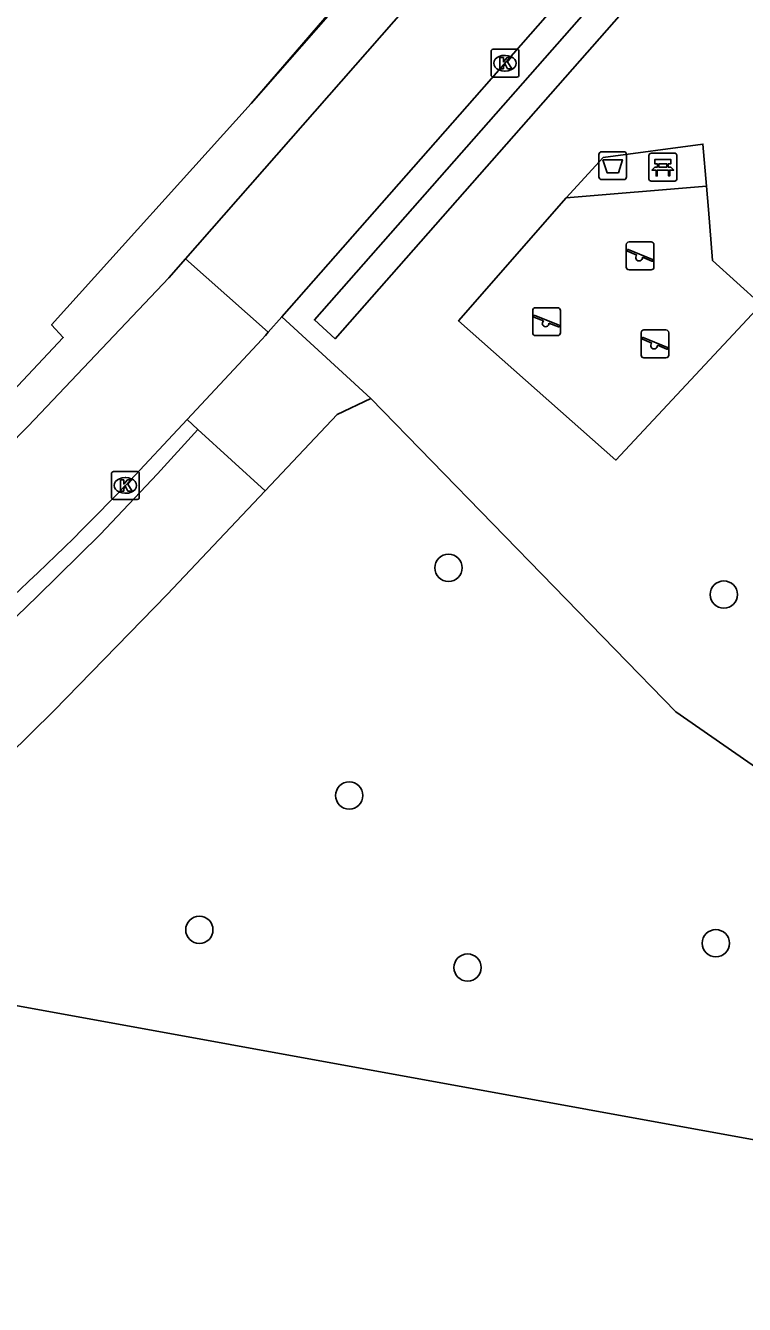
# Model space of a CAD drawing. Extents: x 160026 to 161302, y 384757 to 385701.
# Drawn here: x 160168.87 to 160194.63, y 385161.82 to 385207.65 of the extents above; entities that cross this region are included whole.
import ezdxf

# ---------------------------------------------------------------- set-up
doc = ezdxf.new("R2010")
doc.units = 0
for name, color, linetype in [('IMGEO_Afvalbak', 7, 'Continuous'), ('IMGEO_Bank', 7, 'Continuous'), ('IMGEO_Boom', 7, 'Continuous'), ('IMGEO_Grasland_overig', 7, 'Continuous'), ('IMGEO_Groenvoorziening', 7, 'Continuous'), ('IMGEO_Haag', 7, 'Continuous'), ('IMGEO_Hek', 7, 'Continuous'), ('IMGEO_Kolk', 7, 'Continuous'), ('IMGEO_Muur', 7, 'Continuous'), ('IMGEO_Rijbaan_lokaal_gesloten', 7, 'Continuous'), ('IMGEO_Rijbaan_lokaal_open', 7, 'Continuous'), ('IMGEO_Speelvoorziening', 7, 'Continuous'), ('IMGEO_Terreindeel_open', 7, 'Continuous'), ('IMGEO_Voetpad_open', 7, 'Continuous')]:
    doc.layers.add(name, color=color, linetype=linetype)

msp = doc.modelspace()

# ---------------------------------------------------------------- linework, layer by layer
at = {"layer": 'IMGEO_Afvalbak'}
for p, q in [((160189.416, 385202.233), (160189.416, 385203.033)), ((160189.416, 385203.033), (160189.416, 385202.233)), ((160189.516, 385203.133), (160190.306, 385203.133)), ((160190.306, 385203.133), (160189.516, 385203.133)), ((160190.406, 385203.033), (160190.406, 385202.233)), ((160190.406, 385202.233), (160190.406, 385203.033)), ((160190.306, 385202.133), (160189.516, 385202.133)), ((160189.516, 385202.133), (160190.306, 385202.133))]:
    msp.add_line(p, q, dxfattribs=at)
msp.add_lwpolyline([(160189.559, 385202.847), (160190.263, 385202.847), (160190.114, 385202.377), (160189.708, 385202.377), (160189.559, 385202.847)], dxfattribs=at)
for centre, start, end in [((160189.516, 385203.033), 90, 180), ((160189.516, 385203.033), 90, 180), ((160190.306, 385203.033), 0, 90), ((160190.306, 385203.033), 360, 90), ((160189.516, 385202.233), 180, 270), ((160189.516, 385202.233), 180, 270), ((160190.306, 385202.233), 270, 0), ((160190.306, 385202.233), 270, 0)]:
    msp.add_arc(centre, 0.1, start, end, dxfattribs=at)
at = {"layer": 'IMGEO_Bank'}
for p, q in [((160191.21, 385202.154), (160191.21, 385202.995)), ((160191.21, 385202.995), (160191.21, 385202.154)), ((160191.285, 385203.079), (160192.126, 385203.079)), ((160192.126, 385203.079), (160191.285, 385203.079)), ((160192.21, 385203.004), (160192.21, 385202.163)), ((160192.21, 385202.163), (160192.21, 385203.004)), ((160191.907, 385202.477), (160191.514, 385202.477)), ((160191.519, 385202.585), (160191.519, 385202.691)), ((160191.563, 385202.691), (160191.563, 385202.585)), ((160191.851, 385202.697), (160191.569, 385202.697)), ((160191.569, 385202.579), (160191.851, 385202.579)), ((160191.857, 385202.585), (160191.857, 385202.691)), ((160191.901, 385202.691), (160191.901, 385202.585)), ((160192.135, 385202.079), (160191.294, 385202.079)), ((160191.294, 385202.079), (160192.135, 385202.079))]:
    msp.add_line(p, q, dxfattribs=at)
for points in [[(160191.513, 385202.697), (160191.427, 385202.697), (160191.427, 385202.858), (160191.99, 385202.858), (160191.99, 385202.697), (160191.907, 385202.697)], [(160191.457, 385202.477), (160191.315, 385202.477), (160191.427, 385202.579), (160191.513, 385202.579)], [(160191.507, 385202.47), (160191.507, 385202.263), (160191.464, 385202.263), (160191.464, 385202.47)], [(160191.907, 385202.579), (160191.99, 385202.579), (160192.102, 385202.477), (160191.963, 385202.477)], [(160191.957, 385202.47), (160191.957, 385202.263), (160191.913, 385202.263), (160191.913, 385202.47)]]:
    msp.add_lwpolyline(points, dxfattribs=at)
for centre, radius, start, end in [((160191.288, 385203.001), 0.0779, 92.4484, 184.2845), ((160191.288, 385203.001), 0.0779, 92.4484, 184.2845), ((160192.132, 385203.001), 0.0779, 2.4484, 94.2845), ((160192.132, 385203.001), 0.0779, 2.4484, 94.2845), ((160191.457, 385202.47), 0.00671, 2.8957, 87.1043), ((160191.514, 385202.47), 0.00671, 92.8957, 177.1043), ((160191.512, 385202.69), 0.00671, 2.8957, 87.1043), ((160191.512, 385202.586), 0.00671, 272.8957, 357.1043), ((160191.569, 385202.69), 0.00671, 92.8957, 177.1043), ((160191.569, 385202.586), 0.00671, 182.8957, 267.1043), ((160191.851, 385202.69), 0.00671, 2.8957, 87.1043), ((160191.851, 385202.586), 0.00671, 272.8957, 357.1043), ((160191.908, 385202.69), 0.00671, 92.8957, 177.1043), ((160191.908, 385202.586), 0.00671, 182.8957, 267.1043), ((160191.906, 385202.47), 0.00671, 2.8957, 87.1043), ((160191.963, 385202.47), 0.00671, 92.8957, 177.1043), ((160191.288, 385202.157), 0.0779, 182.4484, 274.2845), ((160191.288, 385202.157), 0.0779, 182.4484, 274.2845), ((160192.132, 385202.157), 0.0779, 272.4484, 4.2845), ((160192.132, 385202.157), 0.0779, 272.4484, 4.2845)]:
    msp.add_arc(centre, radius, start, end, dxfattribs=at)
at = {"layer": 'IMGEO_Boom'}
for centre in [(160184.024, 385188.218), (160193.896, 385187.259), (160180.469, 385180.06), (160175.096, 385175.246), (160193.61, 385174.763), (160184.712, 385173.89)]:
    msp.add_circle(centre, 0.489, dxfattribs=at)
at = {"layer": 'IMGEO_Grasland_overig'}
msp.add_lwpolyline([(160163.376, 385173.463), (160227.437, 385161.819)], dxfattribs=at)
at = {"layer": 'IMGEO_Groenvoorziening'}
for points in [[(160193.274, 385201.893), (160193.148, 385203.409), (160189.572, 385202.93), (160188.246, 385201.477)], [(160188.246, 385201.477), (160184.385, 385197.076), (160190.03, 385192.081), (160195.235, 385197.655), (160193.495, 385199.229), (160193.343, 385201.061), (160193.274, 385201.893)], [(160181.246, 385194.286), (160178.049, 385197.213)], [(160181.246, 385194.286), (160180.039, 385193.71), (160177.455, 385190.978)], [(160233.178, 385186.762), (160227.037, 385171.555), (160221.638, 385171.253), (160202.345, 385175.996), (160192.174, 385183.056), (160181.246, 385194.286)], [(160158.719, 385178.602), (160161.458, 385180.492), (160163.833, 385182.419), (160168.544, 385186.477), (160169.299, 385187.207), (160171.544, 385189.408), (160173.591, 385191.588), (160175.047, 385193.182)], [(160175.047, 385193.182), (160174.657, 385193.539)], [(160177.455, 385190.978), (160175.047, 385193.182)], [(160177.455, 385190.978), (160173.942, 385187.263), (160169.882, 385183.09), (160165.755, 385179.045), (160161.2, 385175.107)]]:
    msp.add_lwpolyline(points, dxfattribs=at)
at = {"layer": 'IMGEO_Haag'}
msp.add_lwpolyline([(160192.478, 385213.613), (160193.194, 385212.987), (160179.222, 385197.103), (160179.96, 385196.428), (160194.607, 385213.079), (160193.14, 385214.365)], dxfattribs=at)
at = {"layer": 'IMGEO_Hek'}
for points in [[(160180.039, 385193.71), (160177.455, 385190.978)], [(160169.299, 385187.207), (160171.544, 385189.408), (160173.591, 385191.588), (160175.047, 385193.182)], [(160177.455, 385190.978), (160173.942, 385187.263), (160169.882, 385183.09), (160165.755, 385179.045), (160161.2, 385175.107)], [(160163.376, 385173.463), (160227.437, 385161.819)]]:
    msp.add_lwpolyline(points, dxfattribs=at)
at = {"layer": 'IMGEO_Kolk'}
for p, q in [((160185.551, 385205.879), (160185.551, 385206.731)), ((160185.626, 385206.805), (160186.478, 385206.805)), ((160186.039, 385206.585), (160186.064, 385206.585)), ((160186.552, 385206.731), (160186.552, 385205.879)), ((160186.062, 385206.025), (160186.037, 385206.025)), ((160186.478, 385205.805), (160185.626, 385205.805)), ((160171.943, 385190.745), (160171.943, 385191.597)), ((160172.018, 385191.671), (160172.87, 385191.671)), ((160172.431, 385191.451), (160172.456, 385191.451)), ((160172.944, 385191.597), (160172.944, 385190.745)), ((160172.454, 385190.891), (160172.429, 385190.891)), ((160172.87, 385190.671), (160172.018, 385190.671))]:
    msp.add_line(p, q, dxfattribs=at)
for points in [[(160185.551, 385205.879), (160185.551, 385206.731)], [(160185.626, 385206.805), (160186.478, 385206.805)], [(160185.872, 385206.505), (160185.995, 385206.505), (160185.995, 385206.354), (160186.125, 385206.505), (160186.289, 385206.505), (160186.143, 385206.354), (160186.296, 385206.105), (160186.144, 385206.105), (160186.059, 385206.269), (160185.995, 385206.202), (160185.995, 385206.105), (160185.872, 385206.105), (160185.872, 385206.505)], [(160186.552, 385206.731), (160186.552, 385205.879)], [(160186.478, 385205.805), (160185.626, 385205.805)], [(160171.943, 385190.745), (160171.943, 385191.597)], [(160172.018, 385191.671), (160172.87, 385191.671)], [(160172.264, 385191.371), (160172.387, 385191.371), (160172.387, 385191.22), (160172.517, 385191.371), (160172.681, 385191.371), (160172.535, 385191.22), (160172.688, 385190.971), (160172.536, 385190.971), (160172.451, 385191.135), (160172.387, 385191.068), (160172.387, 385190.971), (160172.264, 385190.971), (160172.264, 385191.371)], [(160172.944, 385191.597), (160172.944, 385190.745)], [(160172.87, 385190.671), (160172.018, 385190.671)]]:
    msp.add_lwpolyline(points, dxfattribs=at)
for centre, start, end in [((160185.628, 385206.729), 91.552, 178.448), ((160185.628, 385206.729), 91.552, 178.448), ((160186.476, 385206.729), 1.552, 88.448), ((160186.476, 385206.729), 1.552, 88.448), ((160185.628, 385205.881), 181.552, 268.448), ((160185.628, 385205.881), 181.552, 268.448), ((160186.476, 385205.881), 271.552, 358.448), ((160186.476, 385205.881), 271.552, 358.448), ((160172.02, 385191.595), 91.552, 178.448), ((160172.02, 385191.595), 91.552, 178.448), ((160172.868, 385191.595), 1.552, 88.448), ((160172.868, 385191.595), 1.552, 88.448), ((160172.02, 385190.747), 181.552, 268.448), ((160172.02, 385190.747), 181.552, 268.448), ((160172.868, 385190.747), 271.552, 358.448), ((160172.868, 385190.747), 271.552, 358.448)]:
    msp.add_arc(centre, 0.0765, start, end, dxfattribs=at)
for centre, major_axis, ratio, start_param, end_param in [((160186.038, 385206.305), (-0.387, 0.002), 0.722429, 4.712389, 7.853982), ((160186.063, 385206.305), (-0.39, 0.002), 0.717154, 1.570796, 4.712389), ((160172.43, 385191.171), (-0.387, 0.002), 0.722429, 4.712389, 7.853982), ((160172.455, 385191.171), (-0.39, 0.002), 0.717154, 1.570796, 4.712389)]:
    msp.add_ellipse(centre, major_axis=major_axis, ratio=ratio, start_param=start_param, end_param=end_param, dxfattribs=at)
at = {"layer": 'IMGEO_Muur'}
msp.add_lwpolyline([(160185.196, 385214.261), (160176.958, 385204.861)], dxfattribs=at)
at = {"layer": 'IMGEO_Rijbaan_lokaal_gesloten'}
for points in [[(160169.19, 385193.54), (160173.997, 385198.61), (160174.595, 385199.292)], [(160174.595, 385199.292), (160177.564, 385196.662)], [(160174.657, 385193.539), (160177.338, 385196.406), (160177.462, 385196.546), (160177.564, 385196.662)], [(160172.443, 385191.171), (160174.657, 385193.539)]]:
    msp.add_lwpolyline(points, dxfattribs=at)
for centre, radius, start, end in [((160113.399, 385247.12), 77.353, 311.98582, 316.15797), ((160105.402, 385255.166), 92.681, 307.57387, 316.33134)]:
    msp.add_arc(centre, radius, start, end, dxfattribs=at)
at = {"layer": 'IMGEO_Rijbaan_lokaal_open'}
for points in [[(160192.368, 385219.549), (160174.595, 385199.292)], [(160178.049, 385197.213), (160192.478, 385213.613)], [(160177.564, 385196.662), (160178.049, 385197.213)]]:
    msp.add_lwpolyline(points, dxfattribs=at)
at = {"layer": 'IMGEO_Speelvoorziening'}
for p, q in [((160190.399, 385198.999), (160190.399, 385199.799)), ((160190.399, 385199.799), (160190.399, 385198.999)), ((160190.782, 385199.427), (160190.443, 385199.564)), ((160190.468, 385199.624), (160191.344, 385199.271)), ((160190.499, 385199.899), (160191.289, 385199.899)), ((160191.289, 385199.899), (160190.499, 385199.899)), ((160191.389, 385199.799), (160191.389, 385198.999)), ((160191.389, 385198.999), (160191.389, 385199.799)), ((160191.32, 385199.211), (160190.98, 385199.348)), ((160191.289, 385198.899), (160190.499, 385198.899)), ((160190.499, 385198.899), (160191.289, 385198.899)), ((160187.046, 385196.642), (160187.046, 385197.442)), ((160187.046, 385197.442), (160187.046, 385196.642)), ((160187.115, 385197.267), (160187.991, 385196.914)), ((160187.146, 385197.542), (160187.936, 385197.542)), ((160187.936, 385197.542), (160187.146, 385197.542)), ((160188.036, 385197.442), (160188.036, 385196.642)), ((160188.036, 385196.642), (160188.036, 385197.442)), ((160187.429, 385197.07), (160187.09, 385197.207)), ((160187.967, 385196.854), (160187.627, 385196.991)), ((160187.936, 385196.542), (160187.146, 385196.542)), ((160187.146, 385196.542), (160187.936, 385196.542)), ((160190.931, 385195.845), (160190.931, 385196.645)), ((160190.931, 385196.645), (160190.931, 385195.845)), ((160191.314, 385196.273), (160190.975, 385196.41)), ((160191, 385196.47), (160191.876, 385196.117)), ((160191.031, 385196.745), (160191.821, 385196.745)), ((160191.821, 385196.745), (160191.031, 385196.745)), ((160191.921, 385196.645), (160191.921, 385195.845)), ((160191.921, 385195.845), (160191.921, 385196.645)), ((160191.852, 385196.057), (160191.512, 385196.194)), ((160191.821, 385195.745), (160191.031, 385195.745)), ((160191.031, 385195.745), (160191.821, 385195.745))]:
    msp.add_line(p, q, dxfattribs=at)
for centre, radius, start, end in [((160190.499, 385199.799), 0.1, 90, 180), ((160190.499, 385199.799), 0.1, 90, 180), ((160190.456, 385199.594), 0.0327, 68.078, 248.078), ((160191.289, 385199.799), 0.1, 0, 90), ((160191.289, 385199.799), 0.1, 360, 90), ((160190.861, 385199.337), 0.12, 130.9928, 5.1632), ((160191.332, 385199.241), 0.0327, 248.078, 68.078), ((160190.499, 385198.999), 0.1, 180, 270), ((160190.499, 385198.999), 0.1, 180, 270), ((160191.289, 385198.999), 0.1, 270, 0), ((160191.289, 385198.999), 0.1, 270, 0), ((160187.146, 385197.442), 0.1, 90, 180), ((160187.146, 385197.442), 0.1, 90, 180), ((160187.103, 385197.237), 0.0327, 68.078, 248.078), ((160187.936, 385197.442), 0.1, 0, 90), ((160187.936, 385197.442), 0.1, 360, 90), ((160187.508, 385196.98), 0.12, 130.9928, 5.1632), ((160187.979, 385196.884), 0.0327, 248.078, 68.078), ((160187.146, 385196.642), 0.1, 180, 270), ((160187.146, 385196.642), 0.1, 180, 270), ((160187.936, 385196.642), 0.1, 270, 0), ((160187.936, 385196.642), 0.1, 270, 0), ((160191.031, 385196.645), 0.1, 90, 180), ((160191.031, 385196.645), 0.1, 90, 180), ((160190.988, 385196.44), 0.0327, 68.078, 248.078), ((160191.821, 385196.645), 0.1, 0, 90), ((160191.821, 385196.645), 0.1, 360, 90), ((160191.393, 385196.183), 0.12, 130.9928, 5.1632), ((160191.864, 385196.087), 0.0327, 248.078, 68.078), ((160191.031, 385195.845), 0.1, 180, 270), ((160191.031, 385195.845), 0.1, 180, 270), ((160191.821, 385195.845), 0.1, 270, 0), ((160191.821, 385195.845), 0.1, 270, 0)]:
    msp.add_arc(centre, radius, start, end, dxfattribs=at)
at = {"layer": 'IMGEO_Terreindeel_open'}
msp.add_lwpolyline([(160193.274, 385201.893), (160188.246, 385201.477)], dxfattribs=at)
at = {"layer": 'IMGEO_Voetpad_open'}
msp.add_lwpolyline([(160180.957, 385209.509), (160176.958, 385204.861), (160169.801, 385196.926), (160170.217, 385196.478), (160164.623, 385190.524), (160161.939, 385188.142), (160161.174, 385187.582), (160153.331, 385182.894), (160147.881, 385179.757), (160148.28, 385178.965), (160139.009, 385173.66), (160125.347, 385165.848)], dxfattribs=at)

doc.saveas('drawing.dxf')
